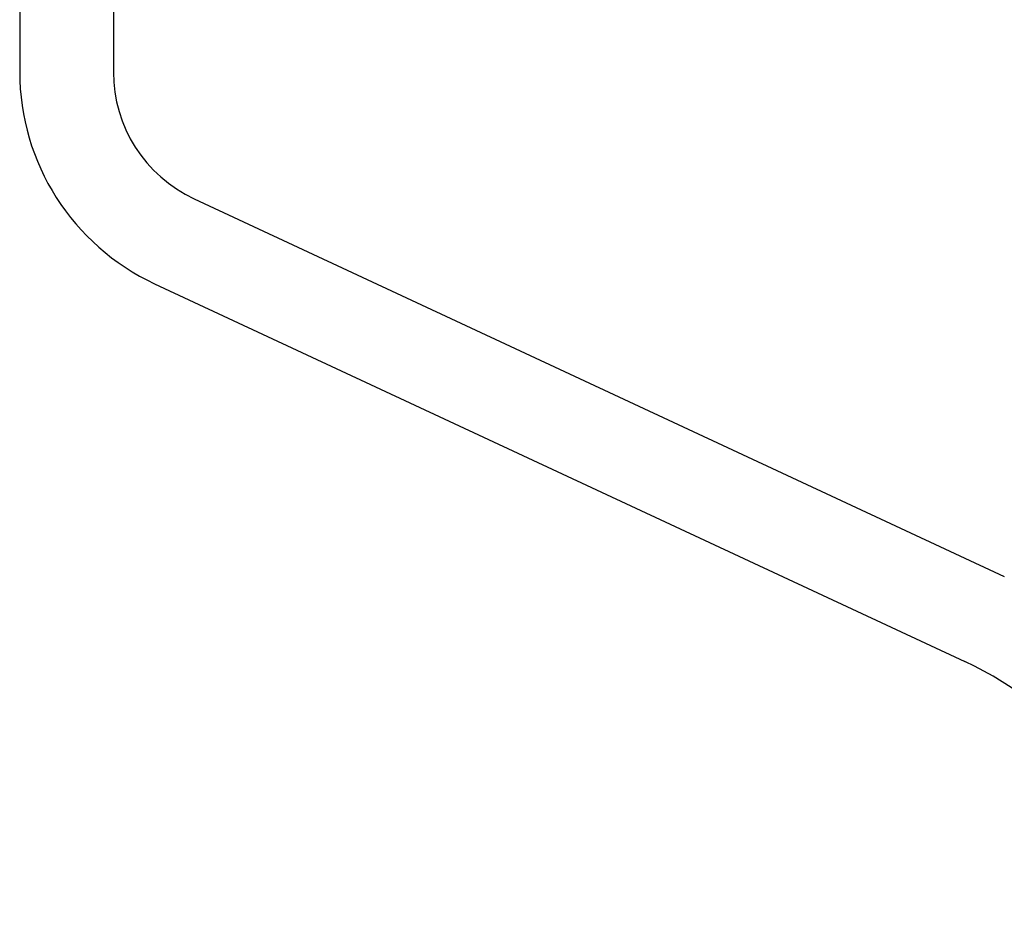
# Model space of a CAD drawing. Extents: x -169 to 7270, y -140 to 2984.
# Tile 266 of 656: x 1559.533 to 1560.584, y 982.832 to 983.806. Entities that reach past the tile are written whole.
import ezdxf

# ---------------------------------------------------------------- set-up
doc = ezdxf.new("R2010")
doc.units = 0
doc.header["$MEASUREMENT"] = 0
doc.layers.add('SPILL-BUCKET', color=1, linetype='CONTINUOUS')

msp = doc.modelspace()

# ---------------------------------------------------------------- linework, layer by layer
at = {"layer": 'SPILL-BUCKET', "color": 1, "linetype": 'Continuous'}
for p, q in [((1559.53322, 984.17672), (1559.53322, 983.74985)), ((1559.63315, 984.17672), (1559.63315, 983.74985)), ((1559.71934, 983.61456), (1560.58362, 983.21154)), ((1559.67711, 983.52399), (1560.54138, 983.12097))]:
    msp.add_line(p, q, dxfattribs=at)
for centre, radius, start, end in [((1559.78243, 983.74985), 0.24921, 180, 245), ((1559.78243, 983.74985), 0.14927, 180, 245), ((1560.38301, 982.78134), 0.37474, 315, 65)]:
    msp.add_arc(centre, radius, start, end, dxfattribs=at)

doc.saveas('drawing.dxf')
